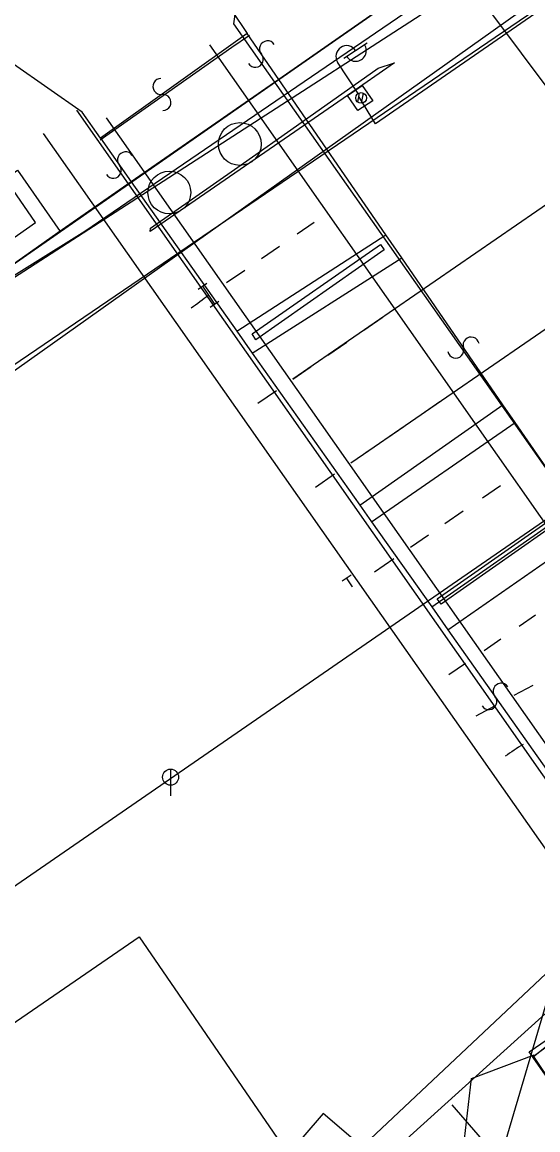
# Model space of a CAD drawing. Extents: x -469926 to -462499, y -1098642 to -1092733.
# Drawn here: x -463880.9 to -463856.8, y -1094417.6 to -1094365.8 of the extents above; entities that cross this region are included whole.
import ezdxf

# ---------------------------------------------------------------- set-up
doc = ezdxf.new("R2010")
doc.units = 0
for name, color, linetype in [('Vrstva 1', 7, 'Continuous'), ('Vrstva 10', 7, 'Continuous'), ('Vrstva 16', 7, 'Continuous'), ('Vrstva 18', 7, 'Continuous'), ('Vrstva 26', 7, 'Continuous'), ('Vrstva 4', 7, 'Continuous'), ('Vrstva 42', 7, 'Continuous'), ('Vrstva 50', 7, 'Continuous'), ('Vrstva 51', 7, 'Continuous'), ('Vrstva 54', 7, 'Continuous'), ('Vrstva 55', 7, 'Continuous'), ('Vrstva 6', 7, 'Continuous'), ('Vrstva 62', 7, 'Continuous')]:
    doc.layers.add(name, color=color, linetype=linetype)

msp = doc.modelspace()

# ---------------------------------------------------------------- linework, layer by layer
at = {"layer": 'Vrstva 1'}
for p, q in [((-463864.29, -1094365.29), (-463868.9, -1094368.49)), ((-463868.9, -1094368.49), (-463875.81, -1094373.28)), ((-463875.81, -1094373.28), (-463879.24, -1094375.66)), ((-463879.24, -1094375.66), (-463882.11, -1094377.68)), ((-463856.99, -1094414.18), (-463854.23, -1094411.98)), ((-463848.9, -1094426.07), (-463856.99, -1094414.18))]:
    msp.add_line(p, q, dxfattribs=at)
for centre in [(-463870.732, -1094371.514), (-463874.026, -1094373.783)]:
    msp.add_circle(centre, 1, dxfattribs=at)
at = {"layer": 'Vrstva 10'}
for points in [[(-463630.581, -1094265.292), (-463657.8, -1094287.39), (-463729.4, -1094336.75), (-463807.41, -1094390.19), (-463829.92, -1094406.09), (-463838.83, -1094400.83), (-463856.99, -1094414.18), (-463852.36, -1094421.09), (-463849.17, -1094426.11), (-463873.44, -1094453.23), (-463880.57, -1094463.32), (-463905.01, -1094502.64), (-463932.33, -1094546.72), (-463949.92, -1094571.77), (-463961.59, -1094587.74)], [(-463882.11, -1094377.68), (-463864.29, -1094365.29), (-463868.37, -1094360.95), (-463868.65, -1094352.92), (-463872.33, -1094346.73), (-463865.25, -1094340.77), (-463873.759, -1094326.221)]]:
    msp.add_lwpolyline(points, dxfattribs=at)
at = {"layer": 'Vrstva 16'}
msp.add_line((-463873.967, -1094400.747), (-463873.967, -1094401.997), dxfattribs=at)
msp.add_circle((-463873.967, -1094401.122), 0.375, dxfattribs=at)
at = {"layer": 'Vrstva 18'}
for p, q in [((-463872.683, -1094378.306), (-463872.269, -1094378.026)), ((-463872.476, -1094378.166), (-463871.916, -1094378.996)), ((-463872.123, -1094379.136), (-463871.709, -1094378.856)), ((-463865.937, -1094391.943), (-463865.522, -1094391.664)), ((-463865.451, -1094392.219), (-463865.73, -1094391.804)), ((-463865.451, -1094392.219), (-463865.451, -1094392.219))]:
    msp.add_line(p, q, dxfattribs=at)
at = {"layer": 'Vrstva 26'}
msp.add_line((-463875.441, -1094343.326), (-463822.86, -1094413.744), dxfattribs=at)
msp.add_lwpolyline([(-463898.07, -1094370.973), (-463883.903, -1094378.075), (-463883.137, -1094378.805), (-463877.98, -1094375.59), (-463870.71, -1094370.632), (-463858.346, -1094362.178), (-463850.77, -1094357.022), (-463846.006, -1094353.733), (-463841.014, -1094350.338), (-463836.728, -1094347.333), (-463839.016, -1094343.928)], dxfattribs=at)
at = {"layer": 'Vrstva 4'}
for p, q in [((-463871.12, -1094365.25), (-463870.38, -1094366.35)), ((-463870.38, -1094366.35), (-463877.25, -1094371.24)), ((-463868.9, -1094368.49), (-463870.38, -1094366.35)), ((-463878.11, -1094370.03), (-463881.31, -1094367.78)), ((-463863.9, -1094375.76), (-463868.9, -1094368.49)), ((-463877.25, -1094371.24), (-463878.11, -1094370.03)), ((-463877.25, -1094371.24), (-463875.81, -1094373.28)), ((-463875.81, -1094373.28), (-463870.87, -1094380.26)), ((-463870.87, -1094380.26), (-463863.9, -1094375.76)), ((-463863.15, -1094376.84), (-463863.9, -1094375.76)), ((-463870.15, -1094381.29), (-463863.15, -1094376.84)), ((-463858.42, -1094383.71), (-463863.15, -1094376.84)), ((-463870.87, -1094380.26), (-463870.15, -1094381.29)), ((-463870.15, -1094381.29), (-463865.12, -1094388.4)), ((-463865.12, -1094388.4), (-463858.42, -1094383.71)), ((-463857.84, -1094384.54), (-463858.42, -1094383.71)), ((-463864.56, -1094389.18), (-463857.84, -1094384.54)), ((-463855.1, -1094388.52), (-463857.84, -1094384.54)), ((-463865.12, -1094388.4), (-463864.56, -1094389.18)), ((-463861.75, -1094393.15), (-463855.1, -1094388.52)), ((-463864.56, -1094389.18), (-463861.75, -1094393.15)), ((-463860.99, -1094394.23), (-463854.35, -1094389.61)), ((-463861.75, -1094393.15), (-463860.99, -1094394.23)), ((-463860.99, -1094394.23), (-463856.19, -1094401.02))]:
    msp.add_line(p, q, dxfattribs=at)
at = {"layer": 'Vrstva 42'}
for p, q in [((-463886.081, -1094380.841), (-463847.395, -1094355.86)), ((-463839.657, -1094394.55), (-463867.254, -1094420.504))]:
    msp.add_line(p, q, dxfattribs=at)
at = {"layer": 'Vrstva 50'}
msp.add_line((-463821.449, -1094364.977), (-463892.613, -1094414.041), dxfattribs=at)
at = {"layer": 'Vrstva 51'}
for p, q in [((-463845.859, -1094357.79), (-463864.385, -1094370.57)), ((-463864.385, -1094370.57), (-463865.152, -1094369.292)), ((-463867.962, -1094422.586), (-463844.197, -1094401.115)), ((-463860.807, -1094416.451), (-463853.908, -1094424.375))]:
    msp.add_line(p, q, dxfattribs=at)
for centre, radius, start, end in [((-463869.429, -1094367.065), 0.376, 33.3404, 219.6515), ((-463870.006, -1094367.549), 0.377, 212.6643, 40.3275), ((-463874.419, -1094368.82), 0.376, 90.3404, 276.6515), ((-463874.328, -1094369.568), 0.377, 269.6643, 97.3275), ((-463876.074, -1094372.256), 0.376, 33.3404, 219.6515), ((-463876.651, -1094372.74), 0.377, 212.6643, 40.3275), ((-463859.906, -1094380.917), 0.376, 11.0604, 197.3715), ((-463860.624, -1094381.146), 0.377, 190.3843, 18.0475), ((-463858.5, -1094397.103), 0.376, 33.3404, 219.6515), ((-463859.077, -1094397.587), 0.377, 212.6643, 40.3275)]:
    msp.add_arc(centre, radius, start, end, dxfattribs=at)
at = {"layer": 'Vrstva 54'}
for points in [[(-463905.449, -1094398.252), (-463825.808, -1094344.075), (-463806.774, -1094326.291), (-463782.114, -1094299.068), (-463754.059, -1094272.467), (-463779.227, -1094235.783)], [(-463861.716, -1094421.224), (-463866.836, -1094416.849), (-463880.439, -1094432.68), (-463903.472, -1094397.85), (-463856.616, -1094364.591), (-463821.892, -1094340.164), (-463818.63, -1094344.912), (-463741.87, -1094292.185), (-463780.107, -1094236.52)], [(-463859.033, -1094420.658), (-463855.378, -1094408.298), (-463852.548, -1094404.477), (-463842.453, -1094395.979), (-463806.681, -1094372.576), (-463808.128, -1094370.469), (-463796.407, -1094358.963), (-463698.04, -1094294.301)], [(-463903.063, -1094395.555), (-463888.126, -1094417.301), (-463875.442, -1094408.588), (-463863.445, -1094426.054), (-463861.166, -1094424.489)]]:
    msp.add_lwpolyline(points, dxfattribs=at)
at = {"layer": 'Vrstva 55'}
for p, q in [((-463871.017, -1094365.892), (-463840.114, -1094409.887)), ((-463872.152, -1094366.875), (-463840.834, -1094411.525)), ((-463865.859, -1094367.496), (-463864.772, -1094366.782)), ((-463867.811, -1094370.472), (-463864.252, -1094367.967)), ((-463865.191, -1094369.151), (-463866.152, -1094367.688)), ((-463863.484, -1094367.721), (-463865.697, -1094369.246)), ((-463864.252, -1094367.967), (-463863.484, -1094367.721)), ((-463865.214, -1094369.552), (-463865.125, -1094369.121)), ((-463865.034, -1094369.608), (-463864.937, -1094369.139)), ((-463865.697, -1094369.246), (-463867.704, -1094370.625)), ((-463878.369, -1094369.938), (-463846.654, -1094415.144)), ((-463876.983, -1094370.297), (-463846.183, -1094414.16)), ((-463867.704, -1094370.625), (-463874.926, -1094375.605)), ((-463870.82, -1094372.591), (-463867.811, -1094370.472)), ((-463874.915, -1094375.452), (-463870.82, -1094372.591)), ((-463874.926, -1094375.605), (-463874.915, -1094375.452)), ((-463872.683, -1094378.306), (-463872.269, -1094378.026)), ((-463872.476, -1094378.166), (-463871.916, -1094378.996)), ((-463872.123, -1094379.136), (-463871.709, -1094378.856)), ((-463865.937, -1094391.943), (-463865.522, -1094391.664)), ((-463865.451, -1094392.219), (-463865.73, -1094391.804)), ((-463865.451, -1094392.219), (-463865.451, -1094392.219)), ((-463857.888, -1094397.294), (-463857.009, -1094396.818)), ((-463859.671, -1094398.259), (-463858.793, -1094397.784))]:
    msp.add_line(p, q, dxfattribs=at)
for points in [[(-463879.972, -1094355.619), (-463873.113, -1094361.019), (-463870.921, -1094363.17), (-463870.836, -1094364.548), (-463871.017, -1094365.892)], [(-463877.261, -1094371.321), (-463871.097, -1094366.991), (-463870.279, -1094366.416)], [(-463845.318, -1094366.71), (-463853.982, -1094372.682), (-463868.251, -1094382.516)], [(-463864.939, -1094386.01), (-463851.294, -1094376.633), (-463837.445, -1094367.115)], [(-463868.049, -1094375.718), (-463867.251, -1094375.167)], [(-463870.149, -1094380.386), (-463864.152, -1094376.21), (-463863.979, -1094376.455), (-463869.977, -1094380.676), (-463870.149, -1094380.386)], [(-463869.706, -1094376.862), (-463868.876, -1094376.289)], [(-463871.35, -1094377.997), (-463870.5, -1094377.41)], [(-463872.196, -1094378.581), (-463872.183, -1094378.572)], [(-463864.925, -1094380.225), (-463864.062, -1094379.63)], [(-463866.61, -1094381.386), (-463865.728, -1094380.778)], [(-463868.251, -1094382.516), (-463867.635, -1094382.092), (-463867.404, -1094381.933)], [(-463869.878, -1094383.637), (-463869.014, -1094383.042)], [(-463862.243, -1094384.157), (-463861.371, -1094383.558)], [(-463863.853, -1094385.264), (-463863.057, -1094384.717)], [(-463865.532, -1094386.419), (-463864.939, -1094386.01), (-463864.717, -1094385.858)], [(-463867.19, -1094387.56), (-463866.295, -1094386.944)], [(-463859.373, -1094388.054), (-463858.532, -1094387.478)], [(-463861.489, -1094392.779), (-463855.473, -1094388.573), (-463855.308, -1094388.823), (-463861.31, -1094393.026), (-463861.489, -1094392.779)], [(-463861.134, -1094389.261), (-463860.276, -1094388.673)], [(-463862.738, -1094390.36), (-463861.896, -1094389.783)], [(-463864.419, -1094391.512), (-463863.526, -1094390.9)], [(-463857.651, -1094394.056), (-463856.886, -1094393.531)], [(-463859.303, -1094395.191), (-463858.521, -1094394.654)], [(-463860.956, -1094396.326), (-463860.166, -1094395.783)]]:
    msp.add_lwpolyline(points, dxfattribs=at)
msp.add_circle((-463865.054, -1094369.36), 0.25, dxfattribs=at)
msp.add_circle((-463865.054, -1094369.36), 0.25, dxfattribs=at)
for centre, radius, start, end in [((-463865.734, -1094367.414), 0.5, 33.2903, 213.2903), ((-463865.312, -1094367.144), 0.5, 212.5877, 33.9928), ((-464030.793, -1094164.328), 266.566, 306.2953, 306.51001), ((-463687.511, -1094657.255), 308.677, 123.40997, 123.5968)]:
    msp.add_arc(centre, radius, start, end, dxfattribs=at)
at = {"layer": 'Vrstva 6'}
for p, q in [((-463871.017, -1094365.892), (-463840.114, -1094409.887)), ((-463872.152, -1094366.875), (-463840.834, -1094411.525)), ((-463865.859, -1094367.496), (-463864.772, -1094366.782)), ((-463865.191, -1094369.151), (-463866.152, -1094367.688)), ((-463865.214, -1094369.552), (-463865.125, -1094369.121)), ((-463865.034, -1094369.608), (-463864.937, -1094369.139)), ((-463878.369, -1094369.938), (-463846.654, -1094415.144)), ((-463876.983, -1094370.297), (-463846.183, -1094414.16)), ((-463879.925, -1094371.028), (-463848.249, -1094416.151))]:
    msp.add_line(p, q, dxfattribs=at)
for points in [[(-463877.261, -1094371.321), (-463871.097, -1094366.991), (-463870.279, -1094366.416)], [(-463865.697, -1094369.246), (-463865.008, -1094368.771), (-463864.506, -1094369.499), (-463865.21, -1094369.953), (-463865.697, -1094369.246)], [(-463870.149, -1094380.386), (-463864.152, -1094376.21), (-463863.979, -1094376.455), (-463869.977, -1094380.676), (-463870.149, -1094380.386)], [(-463861.489, -1094392.779), (-463855.473, -1094388.573), (-463855.308, -1094388.823), (-463861.31, -1094393.026), (-463861.489, -1094392.779)]]:
    msp.add_lwpolyline(points, dxfattribs=at)
msp.add_circle((-463865.054, -1094369.36), 0.25, dxfattribs=at)
msp.add_circle((-463865.054, -1094369.36), 0.25, dxfattribs=at)
for centre, start, end in [((-463865.734, -1094367.414), 33.2903, 213.2903), ((-463865.312, -1094367.144), 212.5877, 33.9929)]:
    msp.add_arc(centre, 0.5, start, end, dxfattribs=at)
at = {"layer": 'Vrstva 62'}
for p, q in [((-463867.811, -1094370.472), (-463864.252, -1094367.967)), ((-463863.484, -1094367.721), (-463865.697, -1094369.246)), ((-463864.252, -1094367.967), (-463863.484, -1094367.721)), ((-463865.697, -1094369.246), (-463867.704, -1094370.625)), ((-463867.704, -1094370.625), (-463874.926, -1094375.605)), ((-463870.82, -1094372.591), (-463867.811, -1094370.472)), ((-463874.915, -1094375.452), (-463870.82, -1094372.591)), ((-463874.926, -1094375.605), (-463874.915, -1094375.452))]:
    msp.add_line(p, q, dxfattribs=at)
for points in [[(-463879.972, -1094355.619), (-463873.113, -1094361.019), (-463870.921, -1094363.17), (-463870.836, -1094364.548), (-463871.017, -1094365.892)], [(-463860.395, -1094419.677), (-463859.884, -1094415.208), (-463856.963, -1094414.109)]]:
    msp.add_lwpolyline(points, dxfattribs=at)
for points in [[(-463885.63, -1094373.57), (-463882.742, -1094375.613), (-463882.139, -1094376.477), (-463880.281, -1094375.178), (-463881.699, -1094373.141), (-463881.125, -1094372.741), (-463879.135, -1094375.599), (-463882.064, -1094377.656), (-463883.228, -1094376.014), (-463885.964, -1094373.992)], [(-463851.236, -1094422.457), (-463857.184, -1094413.969), (-463854.158, -1094411.885), (-463848.222, -1094420.342), (-463848.795, -1094420.744), (-463854.156, -1094413.106), (-463856.037, -1094414.386), (-463850.663, -1094422.055)]]:
    msp.add_lwpolyline(points, close=True, dxfattribs=at)

doc.saveas('drawing.dxf')
